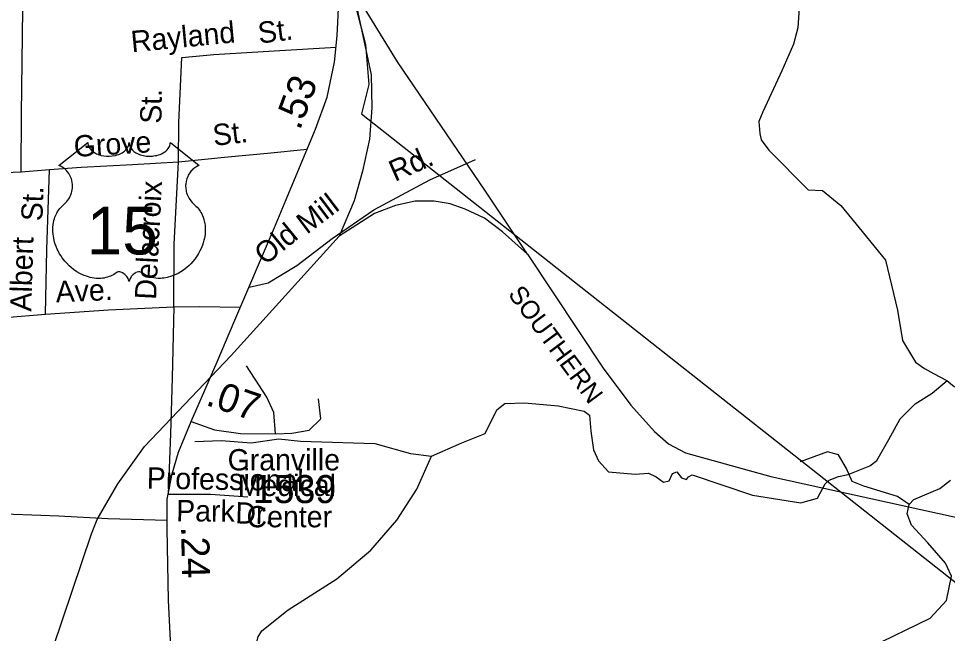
# Model space of a CAD drawing. Extents: x 2056842 to 2160602, y 826753 to 1016856.
# Drawn here: x 2118648 to 2122789, y 936817 to 939557 of the extents above; entities that cross this region are included whole.
import ezdxf

# ---------------------------------------------------------------- set-up
doc = ezdxf.new("R2010")
doc.units = 0
for name, color, linetype in [('Exist Boundary Political City Limit New', 7, 'Continuous'), ('Exist Hydrographic Creek Single Shore', 7, 'Continuous'), ('Exist Railroad Mainline', 7, 'Continuous'), ('Exist Railroad Mainline Label', 7, 'Continuous'), ('Exist Road Non-System Type 51', 7, 'Continuous'), ('Exist Road Non-System Type 51 Label', 7, 'Continuous'), ('Exist Road Primary US Attributed', 7, 'Continuous'), ('Exist Road Primary US Mileage Hundredths English Label', 7, 'Continuous'), ('Exist Road Primary US Shield CELL', 7, 'Continuous'), ('Exist Road Primary US Shield Number Label', 7, 'Continuous'), ('Exist Road Secondary Mileage Hundredths English Label', 7, 'Continuous'), ('Exist Road Secondary Type 51 Attributed', 7, 'Continuous'), ('Exist Road Secondary Type 51 Label', 7, 'Continuous'), ('Exist Road Secondary Type 51 Number Label', 7, 'Continuous'), ('Map Preparation Boundary City Limit Buffer Line', 7, 'Continuous')]:
    doc.layers.add(name, color=color, linetype=linetype)

msp = doc.modelspace()

# ---------------------------------------------------------------- linework, layer by layer
at = {"layer": 'Exist Boundary Political City Limit New'}
msp.add_lwpolyline([(2120137.8, 939661), (2120193.8, 939441.4), (2120209, 939262.7), (2120176, 939132.5), (2123082.2, 936842.1)], dxfattribs=at)
at = {"layer": 'Exist Hydrographic Creek Single Shore'}
for points in [[(2122129.6, 939627.2), (2122122, 939515.2), (2122102.4, 939443.1), (2122051.1, 939323.1), (2121965.9, 939140.4), (2121947.9, 939098.5), (2121952.1, 939044.6), (2121958.4, 939016.6), (2121992.5, 938970.6), (2122168, 938792.9), (2122232.6, 938790.3), (2122313.5, 938724), (2122395.8, 938624.5), (2122512.5, 938480.5), (2122565.7, 938257.4), (2122588.1, 938121.5), (2122646.6, 938026.2), (2122687.2, 937997), (2122726.4, 937975.5), (2122786.9, 937944.4)], [(2120488.9, 937606.4), (2120623.4, 937665.9), (2120728.5, 937707.7), (2120780.4, 937812.9), (2120815.9, 937842), (2120903.3, 937844.6), (2121054, 937830.6), (2121169.3, 937807.8), (2121193.3, 937790.1), (2121199.6, 937717.8), (2121210.9, 937635.2), (2121232.5, 937585.8), (2121278, 937536.4), (2121397.1, 937526.2), (2121455.4, 937531.3), (2121490.8, 937514.8), (2121523.7, 937490.7), (2121549, 937497.1), (2121563, 937530), (2121581.9, 937536.4), (2121603.4, 937509.8), (2121624.9, 937503.4), (2121633.8, 937514.8), (2121651.5, 937523.7), (2121919.5, 937432.5), (2122134.8, 937398.2), (2122209.3, 937420), (2122243.1, 937484.2), (2122261.2, 937500.2), (2122302.8, 937516.4), (2122346.9, 937524.6), (2122442.6, 937563), (2122474.6, 937587.1), (2122528.2, 937681.4), (2122578, 937773.6), (2122645.4, 937839.8), (2122721.3, 937888.2), (2122787.1, 937944.4)], [(2122786.9, 937944.4), (2122819.6, 937917.2), (2122945, 937900.7), (2123029.9, 937866.5), (2123050.1, 937871.6), (2123100.8, 937864), (2123169.3, 937827.9), (2123218.8, 937834.4), (2123239.1, 937828.1), (2123260.6, 937802.7), (2123278.4, 937730.5), (2123289.8, 937707.7), (2123348, 937679.8), (2123363.2, 937659.5), (2123372.3, 937598.9), (2123382.4, 937582.9), (2123460.3, 937557.4), (2123492.5, 937527.5)], [(2119432.7, 937671.8), (2119550.6, 937676.3), (2119684.7, 937666.9), (2119808.5, 937683.4), (2119904.7, 937673.9), (2120236.7, 937663.3), (2120394.6, 937618), (2120488.9, 937606.4)], [(2119608.8, 936710.6), (2119656.6, 936720.9), (2119690.6, 936737.1), (2119704.6, 936755.1), (2119716.5, 936801.2), (2119732.5, 936829.2), (2119850, 936921.7), (2120067.1, 937060.6), (2120218.7, 937187.3), (2120334.1, 937321.8), (2120423.3, 937460.2), (2120488.9, 937606.4)]]:
    msp.add_lwpolyline(points, dxfattribs=at)
at = {"layer": 'Exist Railroad Mainline'}
for points in [[(2120917.1, 938506.7), (2121253.3, 937998.3), (2121377.9, 937834.7), (2121482.5, 937717.3), (2121544.7, 937661.6), (2121620.9, 937621.8), (2122001.3, 937515.5), (2122893.9, 937319.6), (2123018.1, 937298), (2123149.9, 937316.7), (2123225.9, 937344.9), (2123331.6, 937407.5), (2123464.9, 937545.9), (2123727.4, 937871.1), (2124071.4, 938318.6), (2124180.8, 938482.9), (2124405.1, 938851.9), (2124585.4, 939232.8), (2124738.4, 939451.4), (2124802, 939527.7), (2125126.7, 939841)], [(2120138, 939689.2), (2120219.6, 939305.5), (2120222.2, 939159.6), (2120212.9, 939019.6), (2120181.5, 938877.4), (2120144.2, 938745.2), (2120076.9, 938587)], [(2120917.1, 938506.7), (2120725.8, 938791.7), (2120337.5, 939364), (2120138, 939689.2)], [(2120917.1, 938506.7), (2120804.5, 938606.3), (2120724.4, 938667.7), (2120638.2, 938707.3), (2120572.1, 938731.1), (2120500.2, 938742.8), (2120416.1, 938742.4), (2120328.2, 938724), (2120234.4, 938687.7), (2120076.9, 938587)], [(2118631, 934943.2), (2118574, 935182.8), (2118530.6, 935462.7), (2118526.1, 935620.6), (2118523.8, 935674.5), (2118540.5, 935930.5), (2118572.1, 936070.7), (2118629.2, 936242.9), (2118972.8, 937260.2), (2118998.6, 937324.5), (2119089.9, 937482.8), (2119209.1, 937649.4), (2119595.2, 938055), (2120076.9, 938587)]]:
    msp.add_lwpolyline(points, dxfattribs=at)
at = {"layer": 'Exist Road Non-System Type 51'}
for p, q in [((2118658.7, 938874.4), (2118784.9, 938883.9)), ((2118473.1, 938864.6), (2118658.7, 938874.4))]:
    msp.add_line(p, q, dxfattribs=at)
for points in [[(2118658.7, 938874.4), (2118660.3, 939130.4), (2118666.6, 939598.2), (2118671.3, 939774.2), (2118671.3, 939955.9)], [(2119360.4, 938917.6), (2119362.1, 939093.4), (2119374.9, 939383.8), (2119518.8, 939396.6), (2119787.4, 939412.6), (2120063.2, 939429.7)], [(2119360.4, 938917.6), (2119581.2, 938941.3), (2119757.1, 938957.3), (2119934.5, 938975.4)], [(2118784.9, 938883.9), (2118926.4, 938894.1), (2119155, 938906.9), (2119360.4, 938917.6)], [(2119339.1, 938271.7), (2119341.4, 938552.2), (2119360.4, 938917.6)], [(2119675.2, 938359.9), (2119760.7, 938379.2), (2119888.6, 938456), (2120045, 938577), (2120232.1, 938705), (2120481.5, 938837.8), (2120684.2, 938928.3)], [(2118767.4, 938238.9), (2118773.7, 938525.5), (2118784.9, 938883.9)], [(2118767.4, 938238.9), (2119048, 938258.9), (2119339.1, 938271.7)], [(2119339.1, 938271.7), (2119331.8, 937955.8), (2119324.6, 937706.5), (2119314.3, 937437.8), (2119503.3, 937437.7), (2119669.6, 937424.9)], [(2119339.1, 938271.7), (2119454.9, 938273.8), (2119636.9, 938270.6)], [(2118453.9, 938224.5), (2118588.3, 938224.5), (2118767.4, 938238.9)], [(2119793.4, 937706.5), (2119785.5, 937801.8), (2119755.1, 937869), (2119664, 938009.8)], [(2119793.4, 937706.5), (2119865.5, 937709), (2119943.8, 937723.4), (2119995, 937773), (2119985.4, 937862.6)], [(2122617.7, 937391.6), (2122566.6, 937426.8), (2122416.2, 937473.2), (2122363.5, 937494), (2122339.5, 937551.6), (2122302.7, 937612.4), (2122254.7, 937626.8), (2122131.6, 937582)], [(2122617.7, 937391.6), (2122638.5, 937414), (2122755.3, 937462), (2122803.2, 937500.4)], [(2121204.6, 936700.6), (2121282.2, 936697.3), (2121403.7, 936681.3), (2121563.7, 936652.5), (2121642, 936634.9), (2121787.5, 936646.1), (2121988.4, 936668.3), (2122311.4, 936729.1), (2122443.6, 936754.3), (2122712.3, 936885.5), (2122784.2, 936963.9), (2122806.6, 937072.7), (2122781, 937130.3), (2122701.1, 937219.9), (2122629.1, 937299.9), (2122609.7, 937350), (2122617.7, 937391.6)], [(2118326, 937355.6), (2118502.7, 937353.2), (2118827.3, 937340.4), (2119044.8, 937329.2), (2119309.7, 937322)]]:
    msp.add_lwpolyline(points, dxfattribs=at)
at = {"layer": 'Exist Road Primary US Attributed'}
for points in [[(2119416.8, 937761.7), (2119488.8, 937925.4), (2119533.5, 938027), (2119611.9, 938212.2), (2119789.2, 938625.7), (2119862.7, 938803.3), (2119971.2, 939063.5), (2120024, 939205.9), (2120055.9, 939362.1), (2120068.7, 939480.5), (2120075.1, 939632.6), (2120065.5, 939755.8), (2120019.9, 939990.2), (2119960.8, 940235), (2119922.4, 940422.3)], [(2119339.4, 936488.1), (2119316.1, 936965.9), (2119309.7, 937283.3), (2119309.7, 937414.5), (2119332.1, 937528.1), (2119360.9, 937624.1), (2119416.8, 937761.7)]]:
    msp.add_lwpolyline(points, dxfattribs=at)
at = {"layer": 'Exist Road Primary US Shield CELL'}
msp.add_lwpolyline([(2118956.1, 939004.8), (2118956.5, 938999.4), (2118957.7, 938993.1), (2118958.7, 938989.9), (2118961.7, 938983.6), (2118966.6, 938976.3), (2118973.4, 938969), (2118981, 938962.7), (2118986.2, 938959.4), (2118995, 938954.7), (2119004.9, 938950.5), (2119016, 938947.3), (2119027.3, 938945), (2119039.7, 938943.7), (2119051.9, 938943.4), (2119065.1, 938944.4), (2119079.7, 938947.2), (2119086.5, 938949), (2119094, 938951.6), (2119101, 938954.4), (2119108.7, 938958.5), (2119114.8, 938962.5), (2119119.6, 938966), (2119126.5, 938972.5), (2119131.9, 938979.3), (2119134.2, 938983.1), (2119136.1, 938986.7), (2119138.8, 938994.5), (2119139.6, 938997.9), (2119140.1, 939005), (2119140.6, 938999.1), (2119141.2, 938995.3), (2119142.2, 938991.7), (2119143.7, 938987.8), (2119146.4, 938982.3), (2119149.5, 938977.8), (2119155.2, 938971), (2119158.8, 938967.7), (2119162, 938965), (2119170.8, 938959), (2119181, 938953.8), (2119186, 938951.6), (2119191.2, 938949.8), (2119197.7, 938947.8), (2119204.5, 938946.2), (2119211.1, 938945.1), (2119218, 938944.1), (2119225, 938943.6), (2119230.7, 938943.4), (2119237.7, 938943.5), (2119244.1, 938943.9), (2119250.7, 938944.6), (2119258, 938945.9), (2119263.9, 938947.1), (2119271.6, 938949.2), (2119278.6, 938951.7), (2119284.7, 938954.4), (2119292.7, 938958.5), (2119299.2, 938962.6), (2119303.9, 938966.4), (2119309.5, 938971.5), (2119314.8, 938977.7), (2119317.9, 938982.2), (2119320.1, 938986.8), (2119322.2, 938991.7), (2119323.4, 938996.8), (2119324, 939001.3), (2119324.2, 939005.2), (2119452.8, 938902.7), (2119449.7, 938901.6), (2119442.7, 938898.1), (2119437.2, 938894.9), (2119428.4, 938888.6), (2119424.6, 938885.2), (2119420.8, 938881.6), (2119417.3, 938877.8), (2119414.2, 938874.3), (2119410.5, 938869.1), (2119407.1, 938863.9), (2119403.9, 938858.2), (2119401.5, 938853.3), (2119397.5, 938843), (2119395.6, 938836.4), (2119394.4, 938830.9), (2119392.9, 938819.4), (2119392.5, 938813.9), (2119392.5, 938808.5), (2119392.8, 938802.8), (2119393.3, 938797.4), (2119394.3, 938791.7), (2119395.2, 938786.7), (2119396.8, 938780.5), (2119399.1, 938773.4), (2119401.9, 938766.5), (2119407.8, 938755.3), (2119415.4, 938743.9), (2119420.8, 938737.5), (2119426.1, 938732), (2119434, 938725.3), (2119438.3, 938721.5), (2119443.2, 938716.6), (2119451.3, 938707.3), (2119454.6, 938702.9), (2119457.9, 938697.9), (2119460.9, 938692.8), (2119463.9, 938687.3), (2119466.4, 938682.6), (2119470.9, 938671.5), (2119474.2, 938660.8), (2119475.7, 938655.2), (2119478.1, 938642.6), (2119479, 938636.4), (2119480, 938624.1), (2119480, 938609.2), (2119478.9, 938595), (2119476.2, 938578.5), (2119474, 938568.7), (2119470.7, 938557.2), (2119467.4, 938547.2), (2119461.5, 938532.6), (2119456.3, 938521.9), (2119449.5, 938509.5), (2119444.9, 938501.9), (2119439.5, 938493.9), (2119432.8, 938484.6), (2119424.9, 938474.7), (2119415.4, 938464.3), (2119407.7, 938456.7), (2119397.7, 938447.7), (2119391.6, 938442.7), (2119382.9, 938436.1), (2119371.1, 938428.2), (2119359.4, 938421.5), (2119349.4, 938416.4), (2119340.6, 938412.6), (2119329.2, 938408.2), (2119310.3, 938403), (2119303.4, 938401.6), (2119295.1, 938400.3), (2119287.5, 938399.6), (2119280, 938399.1), (2119270, 938399.1), (2119260.1, 938399.9), (2119250.6, 938401.3), (2119240.8, 938403.3), (2119230.6, 938406.3), (2119221.3, 938410), (2119211.9, 938414.6), (2119196, 938424.7), (2119191.4, 938427.1), (2119188.8, 938427.8), (2119182.6, 938428.1), (2119176.9, 938426.9), (2119170.9, 938424.5), (2119167.4, 938422.6), (2119162.6, 938419.5), (2119159, 938416.6), (2119154.6, 938412.4), (2119151.5, 938408.9), (2119149.2, 938406.2), (2119144.7, 938399.1), (2119143.1, 938395.8), (2119141.5, 938391.5), (2119140, 938385.1), (2119138, 938393.1), (2119135.6, 938398.4), (2119132.9, 938403), (2119130, 938407), (2119125.6, 938412.2), (2119121.5, 938416.1), (2119116.7, 938420), (2119111.5, 938423.1), (2119107.4, 938425.3), (2119103.6, 938426.7), (2119098.9, 938427.9), (2119095.1, 938428.2), (2119092, 938428.1), (2119087.7, 938427.1), (2119081.9, 938422.9), (2119076.4, 938419.1), (2119070.4, 938415.4), (2119063.3, 938411.6), (2119058, 938409.2), (2119051.8, 938406.7), (2119044.5, 938404.3), (2119036.6, 938402.2), (2119028.5, 938400.6), (2119021.4, 938399.5), (2119013.7, 938398.8), (2119006.8, 938398.6), (2118999.6, 938398.7), (2118992.8, 938399.2), (2118985, 938399.9), (2118975.3, 938401.3), (2118967.2, 938403.2), (2118958.7, 938405.4), (2118950, 938408.2), (2118940.6, 938411.7), (2118928.9, 938416.8), (2118920.8, 938421), (2118908, 938428.4), (2118892.9, 938438.8), (2118881.6, 938448), (2118873.3, 938455.5), (2118861, 938468), (2118853.9, 938476.1), (2118842.6, 938490.7), (2118835.4, 938501.3), (2118830.7, 938509), (2118823.9, 938521.5), (2118820.1, 938529.3), (2118815.2, 938540.7), (2118811.4, 938551.1), (2118808.2, 938561), (2118806.5, 938567.3), (2118804.1, 938578.3), (2118802.6, 938586.1), (2118801.1, 938596.8), (2118800.4, 938608.2), (2118800.2, 938618.6), (2118800.5, 938627.2), (2118801.5, 938637.3), (2118803.2, 938648.1), (2118805.2, 938657.3), (2118807.1, 938663.9), (2118809.8, 938671.9), (2118813.4, 938680.8), (2118817.7, 938689.3), (2118821.7, 938696.4), (2118826.8, 938704), (2118831.8, 938710.4), (2118838.4, 938717.6), (2118845.2, 938724.1), (2118851.5, 938729.2), (2118858.9, 938736.5), (2118862.8, 938740.9), (2118867.5, 938747.1), (2118871.2, 938752.8), (2118874.2, 938757.9), (2118878.1, 938765.4), (2118880.4, 938771), (2118883.4, 938779.7), (2118884.9, 938785.7), (2118886.4, 938793.6), (2118887.4, 938800.9), (2118887.8, 938810.1), (2118887.5, 938817.7), (2118886.6, 938826.6), (2118884.9, 938835.1), (2118882.9, 938842.6), (2118879.7, 938851.1), (2118876.8, 938857.3), (2118871.8, 938865.8), (2118866.4, 938873.6), (2118860.7, 938880), (2118855, 938885.7), (2118849.5, 938889.9), (2118844.3, 938893.7), (2118837.8, 938897.6), (2118831.5, 938900.7), (2118827.5, 938902.3)], close=True, dxfattribs=at)
at = {"layer": 'Exist Road Secondary Type 51 Attributed'}
msp.add_lwpolyline([(2119416.8, 937761.7), (2119521.6, 937724.1), (2119636.7, 937708.1), (2119793.4, 937706.5)], dxfattribs=at)
at = {"layer": 'Map Preparation Boundary City Limit Buffer Line'}
msp.add_lwpolyline([(2120137.8, 939661), (2120193.8, 939441.4), (2120209, 939262.7), (2120176, 939132.5), (2123082.2, 936842.1)], dxfattribs=at)

# ---------------------------------------------------------------- texts
at = {"layer": 'Exist Railroad Mainline Label'}
msp.add_text('SOUTHERN', height=82.02, rotation=306.464, dxfattribs=at).set_placement((2120827, 938328.3))
at = {"layer": 'Exist Road Non-System Type 51 Label'}
for s, rotation, p in [('Rayland', 5.5004, (2119152.9, 939406.2)), ('St.', 7.1755, (2119720.7, 939444.9)), ('St.', 89.2571, (2119284.5, 939087.7)), ('St.', 6.6461, (2119519, 938989.1)), ('Grove', 3.5851, (2118896.5, 938939.8)), ('Rd.', 23.878, (2120325.5, 938828.1)), ('St.', 88.2892, (2118754.1, 938652.9)), ('Delacroix', 87.0883, (2119260.3, 938302.4)), ('Mill', 37.0358, (2119932.6, 938592.7)), ('Old', 39.2943, (2119747.7, 938454.3)), ('Albert', 88.2892, (2118704.1, 938250.6)), ('Ave.', 2.4933, (2118814.8, 938291.9)), ('Professional', 359.0162, (2119218.6, 937462.4)), ('Park', 359.4832, (2119350, 937316.8)), ('Dr.', 358.0753, (2119612.9, 937307.5))]:
    msp.add_text(s, height=95, rotation=rotation, dxfattribs=at).set_placement(p)
at = {"layer": 'Exist Road Primary US Mileage Hundredths English Label'}
for s, rotation, p in [('.53', 69.6691, (2119901.5, 939055.3)), ('.24', 271.1609, (2119372, 937293.1))]:
    msp.add_text(s, height=125, rotation=rotation, dxfattribs=at).set_placement(p)
at = {"layer": 'Exist Road Primary US Shield Number Label'}
msp.add_text('15', height=212.5, dxfattribs=at).set_placement((2118951.9, 938505.5))
at = {"layer": 'Exist Road Secondary Mileage Hundredths English Label'}
msp.add_text('.07', height=125, rotation=341.2642, dxfattribs=at).set_placement((2119477.8, 937836))
at = {"layer": 'Exist Road Secondary Type 51 Label'}
for s, p in [('Granville', (2119579.6, 937543.3)), ('Medical', (2119625.1, 937429.3)), ('Center', (2119663.8, 937289.8))]:
    msp.add_text(s, height=95, dxfattribs=at).set_placement(p)
at = {"layer": 'Exist Road Secondary Type 51 Number Label'}
msp.add_text('1539', height=125, dxfattribs=at).set_placement((2119691.9, 937397.7))

doc.saveas('drawing.dxf')
